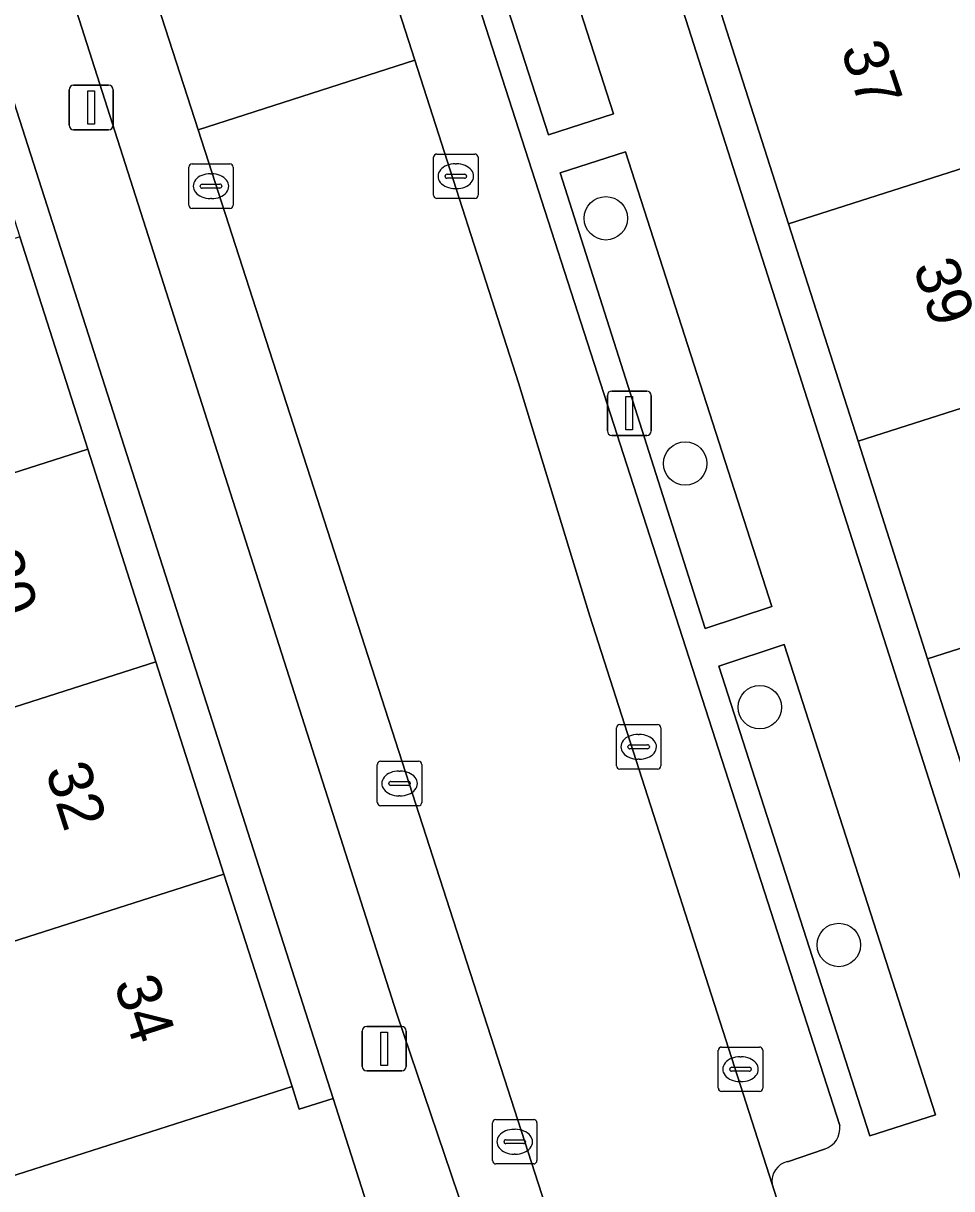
# Model space of a CAD drawing. Extents: x 159716 to 160783, y 383290 to 384031.
# Drawn here: x 160148.19 to 160169.11, y 383594.63 to 383620.9 of the extents above; entities that cross this region are included whole.
import ezdxf

# ---------------------------------------------------------------- set-up
doc = ezdxf.new("R2010")
doc.units = 0
for name, color, linetype in [('IMGEO_Boom', 7, 'Continuous'), ('IMGEO_Erf', 7, 'Continuous'), ('IMGEO_Groenvoorziening', 7, 'Continuous'), ('IMGEO_Kolk', 7, 'Continuous'), ('IMGEO_Lichtmast', 7, 'Continuous'), ('IMGEO_Pand', 7, 'Continuous'), ('IMGEO_Pand_nummerreeks', 7, 'Continuous'), ('IMGEO_Parkeervlak_open', 7, 'Continuous'), ('IMGEO_Rijbaan_lokaal_open', 7, 'Continuous'), ('IMGEO_Voetpad_open', 7, 'Continuous')]:
    doc.layers.add(name, color=color, linetype=linetype)

msp = doc.modelspace()

# ---------------------------------------------------------------- linework, layer by layer
at = {"layer": 'IMGEO_Boom'}
for centre in [(160161.316, 383616.501), (160163.106, 383610.975), (160164.786, 383605.483), (160166.567, 383600.126)]:
    msp.add_circle(centre, 0.489, dxfattribs=at)
at = {"layer": 'IMGEO_Erf'}
for points in [[(160159.161, 383635.985), (160157.593, 383640.887), (160156.025, 383645.788), (160154.457, 383650.689), (160152.889, 383655.591), (160151.321, 383660.492), (160149.824, 383665.169), (160149.063, 383664.924), (160169.432, 383601.256), (160170.194, 383601.5), (160170.17, 383601.577), (160168.57, 383606.576), (160167.003, 383611.476), (160165.434, 383616.379), (160163.866, 383621.28), (160162.298, 383626.181), (160160.729, 383631.084)], [(160139.479, 383645.604), (160138.715, 383645.368), (160138.9, 383644.792), (160140.434, 383640.007), (160141.968, 383635.222), (160143.503, 383630.436), (160145.037, 383625.651), (160146.571, 383620.865), (160148.105, 383616.08), (160149.639, 383611.295), (160151.174, 383606.509), (160152.708, 383601.723), (160154.243, 383596.937), (160154.406, 383596.427), (160155.168, 383596.67)]]:
    msp.add_lwpolyline(points, close=True, dxfattribs=at)
at = {"layer": 'IMGEO_Groenvoorziening'}
for points in [[(160158.161, 383629.183), (160156.7, 383628.678), (160160.025, 383618.383), (160161.486, 383618.854)], [(160160.284, 383617.523), (160163.556, 383607.256), (160165.06, 383607.754), (160161.761, 383617.999)], [(160165.336, 383606.894), (160163.863, 383606.41), (160167.271, 383595.826), (160168.746, 383596.301)]]:
    msp.add_lwpolyline(points, close=True, dxfattribs=at)
at = {"layer": 'IMGEO_Kolk'}
for p, q in [((160157.51, 383617.949), (160158.362, 383617.949)), ((160151.916, 383616.799), (160151.916, 383617.651)), ((160151.991, 383617.725), (160152.843, 383617.725)), ((160152.917, 383617.651), (160152.917, 383616.799)), ((160157.435, 383617.023), (160157.435, 383617.875)), ((160157.923, 383617.729), (160157.948, 383617.729)), ((160158.436, 383617.875), (160158.436, 383617.023)), ((160152.404, 383617.505), (160152.429, 383617.505)), ((160157.694, 383617.443), (160157.694, 383617.455)), ((160158.132, 383617.406), (160157.734, 383617.406)), ((160157.737, 383617.492), (160158.135, 383617.492)), ((160158.178, 383617.455), (160158.178, 383617.443)), ((160152.175, 383617.219), (160152.175, 383617.231)), ((160152.613, 383617.182), (160152.215, 383617.182)), ((160152.218, 383617.268), (160152.616, 383617.268)), ((160152.659, 383617.231), (160152.659, 383617.219)), ((160157.946, 383617.169), (160157.921, 383617.169)), ((160152.427, 383616.945), (160152.402, 383616.945)), ((160158.362, 383616.949), (160157.51, 383616.949)), ((160152.843, 383616.725), (160151.991, 383616.725)), ((160161.631, 383605.091), (160162.483, 383605.091)), ((160161.556, 383604.165), (160161.556, 383605.017)), ((160162.044, 383604.871), (160162.069, 383604.871)), ((160162.557, 383605.017), (160162.557, 383604.165)), ((160161.815, 383604.585), (160161.815, 383604.597)), ((160162.253, 383604.548), (160161.855, 383604.548)), ((160161.858, 383604.634), (160162.256, 383604.634)), ((160162.299, 383604.597), (160162.299, 383604.585)), ((160156.241, 383604.265), (160157.093, 383604.265)), ((160162.067, 383604.311), (160162.042, 383604.311)), ((160156.166, 383603.339), (160156.166, 383604.191)), ((160156.654, 383604.045), (160156.679, 383604.045)), ((160157.167, 383604.191), (160157.167, 383603.339)), ((160162.483, 383604.091), (160161.631, 383604.091)), ((160156.425, 383603.759), (160156.425, 383603.771)), ((160156.863, 383603.722), (160156.465, 383603.722)), ((160156.468, 383603.808), (160156.866, 383603.808)), ((160156.909, 383603.771), (160156.909, 383603.759)), ((160156.677, 383603.485), (160156.652, 383603.485)), ((160157.093, 383603.265), (160156.241, 383603.265)), ((160163.852, 383596.9), (160163.852, 383597.752)), ((160163.927, 383597.826), (160164.779, 383597.826)), ((160164.853, 383597.752), (160164.853, 383596.9)), ((160164.34, 383597.606), (160164.365, 383597.606)), ((160164.111, 383597.32), (160164.111, 383597.332)), ((160164.549, 383597.283), (160164.151, 383597.283)), ((160164.154, 383597.369), (160164.552, 383597.369)), ((160164.595, 383597.332), (160164.595, 383597.32)), ((160164.363, 383597.046), (160164.338, 383597.046)), ((160164.779, 383596.826), (160163.927, 383596.826)), ((160158.763, 383595.266), (160158.763, 383596.118)), ((160158.838, 383596.192), (160159.69, 383596.192)), ((160159.764, 383596.118), (160159.764, 383595.266)), ((160159.251, 383595.972), (160159.276, 383595.972)), ((160159.022, 383595.686), (160159.022, 383595.698)), ((160159.46, 383595.649), (160159.062, 383595.649)), ((160159.065, 383595.735), (160159.463, 383595.735)), ((160159.506, 383595.698), (160159.506, 383595.686)), ((160159.274, 383595.412), (160159.249, 383595.412)), ((160159.69, 383595.192), (160158.838, 383595.192))]:
    msp.add_line(p, q, dxfattribs=at)
for points in [[(160157.51, 383617.949), (160158.362, 383617.949)], [(160151.916, 383616.799), (160151.916, 383617.651)], [(160151.991, 383617.725), (160152.843, 383617.725)], [(160152.917, 383617.651), (160152.917, 383616.799)], [(160157.435, 383617.023), (160157.435, 383617.875)], [(160158.436, 383617.875), (160158.436, 383617.023)], [(160158.362, 383616.949), (160157.51, 383616.949)], [(160152.843, 383616.725), (160151.991, 383616.725)], [(160161.631, 383605.091), (160162.483, 383605.091)], [(160161.556, 383604.165), (160161.556, 383605.017)], [(160162.557, 383605.017), (160162.557, 383604.165)], [(160156.241, 383604.265), (160157.093, 383604.265)], [(160156.166, 383603.339), (160156.166, 383604.191)], [(160157.167, 383604.191), (160157.167, 383603.339)], [(160162.483, 383604.091), (160161.631, 383604.091)], [(160157.093, 383603.265), (160156.241, 383603.265)], [(160163.852, 383596.9), (160163.852, 383597.752)], [(160163.927, 383597.826), (160164.779, 383597.826)], [(160164.853, 383597.752), (160164.853, 383596.9)], [(160164.779, 383596.826), (160163.927, 383596.826)], [(160158.763, 383595.266), (160158.763, 383596.118)], [(160158.838, 383596.192), (160159.69, 383596.192)], [(160159.764, 383596.118), (160159.764, 383595.266)], [(160159.69, 383595.192), (160158.838, 383595.192)]]:
    msp.add_lwpolyline(points, dxfattribs=at)
for centre, radius, start, end in [((160157.512, 383617.873), 0.0765, 91.552, 178.448), ((160157.512, 383617.873), 0.0765, 91.552, 178.448), ((160158.36, 383617.873), 0.0765, 1.552, 88.448), ((160158.36, 383617.873), 0.0765, 1.552, 88.448), ((160151.993, 383617.649), 0.0765, 91.552, 178.448), ((160151.993, 383617.649), 0.0765, 91.552, 178.448), ((160152.841, 383617.649), 0.0765, 1.552, 88.448), ((160152.841, 383617.649), 0.0765, 1.552, 88.448), ((160157.734, 383617.452), 0.0403, 85.8775, 175.7526), ((160157.731, 383617.442), 0.0366, 178.938, 274.7102), ((160158.135, 383617.449), 0.043, 264.8664, 352.4533), ((160158.139, 383617.454), 0.0386, 1.7309, 96.639), ((160152.215, 383617.228), 0.0403, 85.8775, 175.7526), ((160152.212, 383617.218), 0.0366, 178.938, 274.7102), ((160152.616, 383617.225), 0.043, 264.8664, 352.4533), ((160152.62, 383617.23), 0.0386, 1.7309, 96.639), ((160157.512, 383617.025), 0.0765, 181.552, 268.448), ((160157.512, 383617.025), 0.0765, 181.552, 268.448), ((160158.36, 383617.025), 0.0765, 271.552, 358.448), ((160158.36, 383617.025), 0.0765, 271.552, 358.448), ((160151.993, 383616.801), 0.0765, 181.552, 268.448), ((160151.993, 383616.801), 0.0765, 181.552, 268.448), ((160152.841, 383616.801), 0.0765, 271.552, 358.448), ((160152.841, 383616.801), 0.0765, 271.552, 358.448), ((160161.633, 383605.015), 0.0765, 91.552, 178.448), ((160161.633, 383605.015), 0.0765, 91.552, 178.448), ((160162.481, 383605.015), 0.0765, 1.552, 88.448), ((160162.481, 383605.015), 0.0765, 1.552, 88.448), ((160161.855, 383604.594), 0.0403, 85.8775, 175.7526), ((160161.852, 383604.584), 0.0366, 178.938, 274.7102), ((160162.256, 383604.591), 0.043, 264.8664, 352.4533), ((160162.26, 383604.596), 0.0386, 1.7309, 96.639), ((160156.243, 383604.189), 0.0765, 91.552, 178.448), ((160156.243, 383604.189), 0.0765, 91.552, 178.448), ((160157.091, 383604.189), 0.0765, 1.552, 88.448), ((160157.091, 383604.189), 0.0765, 1.552, 88.448), ((160161.633, 383604.167), 0.0765, 181.552, 268.448), ((160161.633, 383604.167), 0.0765, 181.552, 268.448), ((160162.481, 383604.167), 0.0765, 271.552, 358.448), ((160162.481, 383604.167), 0.0765, 271.552, 358.448), ((160156.465, 383603.768), 0.0403, 85.8775, 175.7526), ((160156.462, 383603.758), 0.0366, 178.938, 274.7102), ((160156.866, 383603.765), 0.043, 264.8664, 352.4533), ((160156.87, 383603.77), 0.0386, 1.7309, 96.639), ((160156.243, 383603.341), 0.0765, 181.552, 268.448), ((160156.243, 383603.341), 0.0765, 181.552, 268.448), ((160157.091, 383603.341), 0.0765, 271.552, 358.448), ((160157.091, 383603.341), 0.0765, 271.552, 358.448), ((160163.929, 383597.75), 0.0765, 91.552, 178.448), ((160163.929, 383597.75), 0.0765, 91.552, 178.448), ((160164.777, 383597.75), 0.0765, 1.552, 88.448), ((160164.777, 383597.75), 0.0765, 1.552, 88.448), ((160164.151, 383597.329), 0.0403, 85.8775, 175.7526), ((160164.148, 383597.319), 0.0366, 178.938, 274.7102), ((160164.552, 383597.326), 0.043, 264.8664, 352.4533), ((160164.556, 383597.331), 0.0386, 1.7309, 96.639), ((160163.929, 383596.902), 0.0765, 181.552, 268.448), ((160163.929, 383596.902), 0.0765, 181.552, 268.448), ((160164.777, 383596.902), 0.0765, 271.552, 358.448), ((160164.777, 383596.902), 0.0765, 271.552, 358.448), ((160158.84, 383596.116), 0.0765, 91.552, 178.448), ((160158.84, 383596.116), 0.0765, 91.552, 178.448), ((160159.688, 383596.116), 0.0765, 1.552, 88.448), ((160159.688, 383596.116), 0.0765, 1.552, 88.448), ((160159.062, 383595.695), 0.0403, 85.8775, 175.7526), ((160159.059, 383595.685), 0.0366, 178.938, 274.7102), ((160159.463, 383595.692), 0.043, 264.8664, 352.4533), ((160159.467, 383595.697), 0.0386, 1.7309, 96.639), ((160158.84, 383595.268), 0.0765, 181.552, 268.448), ((160158.84, 383595.268), 0.0765, 181.552, 268.448), ((160159.688, 383595.268), 0.0765, 271.552, 358.448), ((160159.688, 383595.268), 0.0765, 271.552, 358.448)]:
    msp.add_arc(centre, radius, start, end, dxfattribs=at)
for centre, major_axis, ratio, start_param, end_param in [((160157.922, 383617.449), (-0.387, 0.002), 0.722429, 4.712389, 7.853982), ((160157.947, 383617.449), (-0.39, 0.002), 0.717154, 1.570796, 4.712389), ((160152.403, 383617.225), (-0.387, 0.002), 0.722429, 4.712389, 7.853982), ((160152.428, 383617.225), (-0.39, 0.002), 0.717154, 1.570796, 4.712389), ((160162.043, 383604.591), (-0.387, 0.002), 0.722429, 4.712389, 7.853982), ((160162.068, 383604.591), (-0.39, 0.002), 0.717154, 1.570796, 4.712389), ((160156.653, 383603.765), (-0.387, 0.002), 0.722429, 4.712389, 7.853982), ((160156.678, 383603.765), (-0.39, 0.002), 0.717154, 1.570796, 4.712389), ((160164.339, 383597.326), (-0.387, 0.002), 0.722429, 4.712389, 7.853982), ((160164.364, 383597.326), (-0.39, 0.002), 0.717154, 1.570796, 4.712389), ((160159.25, 383595.692), (-0.387, 0.002), 0.722429, 4.712389, 7.853982), ((160159.275, 383595.692), (-0.39, 0.002), 0.717154, 1.570796, 4.712389)]:
    msp.add_ellipse(centre, major_axis=major_axis, ratio=ratio, start_param=start_param, end_param=end_param, dxfattribs=at)
at = {"layer": 'IMGEO_Lichtmast'}
for p, q in [((160149.32, 383619.498), (160150.11, 383619.498)), ((160150.11, 383619.498), (160149.32, 383619.498)), ((160149.22, 383618.598), (160149.22, 383619.398)), ((160149.22, 383619.398), (160149.22, 383618.598)), ((160150.21, 383619.398), (160150.21, 383618.598)), ((160150.21, 383618.598), (160150.21, 383619.398)), ((160150.11, 383618.498), (160149.32, 383618.498)), ((160149.32, 383618.498), (160150.11, 383618.498)), ((160161.351, 383611.709), (160161.351, 383612.509)), ((160161.351, 383612.509), (160161.351, 383611.709)), ((160161.451, 383612.609), (160162.241, 383612.609)), ((160162.241, 383612.609), (160161.451, 383612.609)), ((160162.341, 383612.509), (160162.341, 383611.709)), ((160162.341, 383611.709), (160162.341, 383612.509)), ((160162.241, 383611.609), (160161.451, 383611.609)), ((160161.451, 383611.609), (160162.241, 383611.609)), ((160155.927, 383598.287), (160156.717, 383598.287)), ((160156.717, 383598.287), (160155.927, 383598.287)), ((160155.827, 383597.387), (160155.827, 383598.187)), ((160155.827, 383598.187), (160155.827, 383597.387)), ((160156.817, 383598.187), (160156.817, 383597.387)), ((160156.817, 383597.387), (160156.817, 383598.187)), ((160156.717, 383597.287), (160155.927, 383597.287)), ((160155.927, 383597.287), (160156.717, 383597.287))]:
    msp.add_line(p, q, dxfattribs=at)
for points in [[(160149.64, 383619.373), (160149.79, 383619.373), (160149.79, 383618.623), (160149.64, 383618.623), (160149.64, 383619.373)], [(160161.771, 383612.484), (160161.921, 383612.484), (160161.921, 383611.734), (160161.771, 383611.734), (160161.771, 383612.484)], [(160156.247, 383598.162), (160156.397, 383598.162), (160156.397, 383597.412), (160156.247, 383597.412), (160156.247, 383598.162)]]:
    msp.add_lwpolyline(points, dxfattribs=at)
for centre, start, end in [((160149.32, 383619.398), 90, 180), ((160149.32, 383619.398), 90, 180), ((160150.11, 383619.398), 0, 90), ((160150.11, 383619.398), 360, 90), ((160149.32, 383618.598), 180, 270), ((160149.32, 383618.598), 180, 270), ((160150.11, 383618.598), 270, 0), ((160150.11, 383618.598), 270, 0), ((160161.451, 383612.509), 90, 180), ((160161.451, 383612.509), 90, 180), ((160162.241, 383612.509), 0, 90), ((160162.241, 383612.509), 360, 90), ((160161.451, 383611.709), 180, 270), ((160161.451, 383611.709), 180, 270), ((160162.241, 383611.709), 270, 0), ((160162.241, 383611.709), 270, 0), ((160155.927, 383598.187), 90, 180), ((160155.927, 383598.187), 90, 180), ((160156.717, 383598.187), 0, 90), ((160156.717, 383598.187), 360, 90), ((160155.927, 383597.387), 180, 270), ((160155.927, 383597.387), 180, 270), ((160156.717, 383597.387), 270, 0), ((160156.717, 383597.387), 270, 0)]:
    msp.add_arc(centre, 0.1, start, end, dxfattribs=at)
at = {"layer": 'IMGEO_Pand'}
for points in [[(160172.157, 383621.54), (160176.284, 383622.858), (160175.593, 383625.024), (160163.866, 383621.28), (160165.434, 383616.379), (160173.031, 383618.804)], [(160178.122, 383617.096), (160173.997, 383615.779), (160173.031, 383618.804), (160165.434, 383616.379), (160167.003, 383611.476), (160178.721, 383615.219)], [(160148.105, 383616.08), (160140.661, 383613.7), (160140.412, 383613.62), (160141.391, 383610.559), (160137.3, 383609.25), (160137.851, 383607.526), (160149.639, 383611.295)], [(160175.397, 383611.39), (160179.523, 383612.707), (160178.721, 383615.219), (160167.003, 383611.476), (160168.57, 383606.576), (160176.16, 383608.998)], [(160149.639, 383611.295), (160137.851, 383607.526), (160138.611, 383605.148), (160142.609, 383606.426), (160143.379, 383604.016), (160143.696, 383604.117), (160151.174, 383606.509)], [(160182.189, 383607.531), (160177.143, 383605.92), (160176.16, 383608.998), (160168.57, 383606.576), (160170.17, 383601.577), (160181.264, 383605.099), (160182.808, 383605.592)], [(160151.174, 383606.509), (160143.696, 383604.117), (160143.379, 383604.016), (160144.431, 383600.727), (160140.443, 383599.451), (160140.922, 383597.955), (160152.708, 383601.723)], [(160152.708, 383601.723), (160140.922, 383597.955), (160141.753, 383595.354), (160145.842, 383596.66), (160146.54, 383594.474), (160146.728, 383594.535), (160154.243, 383596.937)], [(160156.559, 383592.314), (160155.168, 383596.67), (160154.406, 383596.427), (160154.243, 383596.937), (160146.728, 383594.535), (160146.54, 383594.474), (160148.014, 383589.865), (160145.77, 383589.148), (160146.592, 383586.591), (160154.151, 383589.022), (160153.426, 383591.293)]]:
    msp.add_lwpolyline(points, close=True, dxfattribs=at)
at = {"layer": 'IMGEO_Parkeervlak_open'}
for points in [[(160141.47, 383668.37), (160156.009, 383623.174), (160157.01, 383620.063), (160159.349, 383612.791), (160160.958, 383607.539), (160165.063, 383594.734)], [(160140.081, 383650.261), (160156.603, 383598.576), (160158.444, 383593.145)], [(160166.59, 383596.057), (160153.963, 383635.229)], [(160160.33, 383593.082), (160152.126, 383618.495), (160151.141, 383621.545), (160148.415, 383629.989)], [(160165.414, 383595.243), (160166.245, 383595.527)]]:
    msp.add_lwpolyline(points, dxfattribs=at)
for centre, radius, start, end in [((160166.094, 383596.002), 0.499, 287.6, 6.2763), ((160165.508, 383594.803), 0.45, 102.0135, 188.8072)]:
    msp.add_arc(centre, radius, start, end, dxfattribs=at)
at = {"layer": 'IMGEO_Rijbaan_lokaal_open'}
for points in [[(160143.499, 383668.167), (160153.963, 383635.229), (160166.59, 383596.057)], [(160176.038, 383563.423), (160180.862, 383565.396), (160177.031, 383577.927), (160170.858, 383596.802), (160169.432, 383601.256), (160149.063, 383664.924)], [(160168.793, 383583.1), (160167.569, 383586.919), (160165.737, 383592.633), (160165.063, 383594.734), (160160.958, 383607.539), (160159.349, 383612.791), (160157.01, 383620.063), (160152.126, 383618.495), (160160.33, 383593.082), (160161.266, 383590.091)], [(160166.245, 383595.527), (160165.414, 383595.243)], [(160165.063, 383594.734), (160165.737, 383592.633), (160166.864, 383593.004), (160168.713, 383587.296), (160167.569, 383586.919), (160168.793, 383583.1), (160170.882, 383577.106)]]:
    msp.add_lwpolyline(points, dxfattribs=at)
for points in [[(160161.486, 383618.854), (160160.025, 383618.383), (160156.7, 383628.678), (160158.161, 383629.183)], [(160156.009, 383623.174), (160151.141, 383621.545), (160152.126, 383618.495), (160157.01, 383620.063)], [(160161.761, 383617.999), (160165.06, 383607.754), (160163.556, 383607.256), (160160.284, 383617.523)], [(160165.336, 383606.894), (160168.746, 383596.301), (160167.271, 383595.826), (160163.863, 383606.41)]]:
    msp.add_lwpolyline(points, close=True, dxfattribs=at)
for centre, radius, start, end in [((160166.094, 383596.002), 0.499, 287.6, 6.2763), ((160165.508, 383594.803), 0.45, 102.0135, 188.8072)]:
    msp.add_arc(centre, radius, start, end, dxfattribs=at)
at = {"layer": 'IMGEO_Voetpad_open'}
for points in [[(160128.426, 383680.973), (160129.915, 383675.538), (160131.65, 383670.104), (160136.361, 383655.511), (160136.509, 383655.053), (160137.393, 383652.245), (160138.096, 383649.97), (160139.479, 383645.604), (160155.168, 383596.67), (160156.559, 383592.314), (160157.321, 383590.056), (160158.044, 383583.381)], [(160158.444, 383593.145), (160156.603, 383598.576), (160140.081, 383650.261)]]:
    msp.add_lwpolyline(points, dxfattribs=at)

# ---------------------------------------------------------------- texts
at = {"layer": 'IMGEO_Pand_nummerreeks'}
for s, rotation, p in [('37', 288.4089, (160166.606, 383620.309)), ('39', 288.4089, (160168.236, 383615.41)), ('30', 287.8474, (160147.135, 383608.85)), ('32', 287.8474, (160148.677, 383604.059)), ('34', 287.8474, (160150.222, 383599.26))]:
    msp.add_text(s, height=1, rotation=rotation, dxfattribs=at).set_placement(p)

doc.saveas('drawing.dxf')
